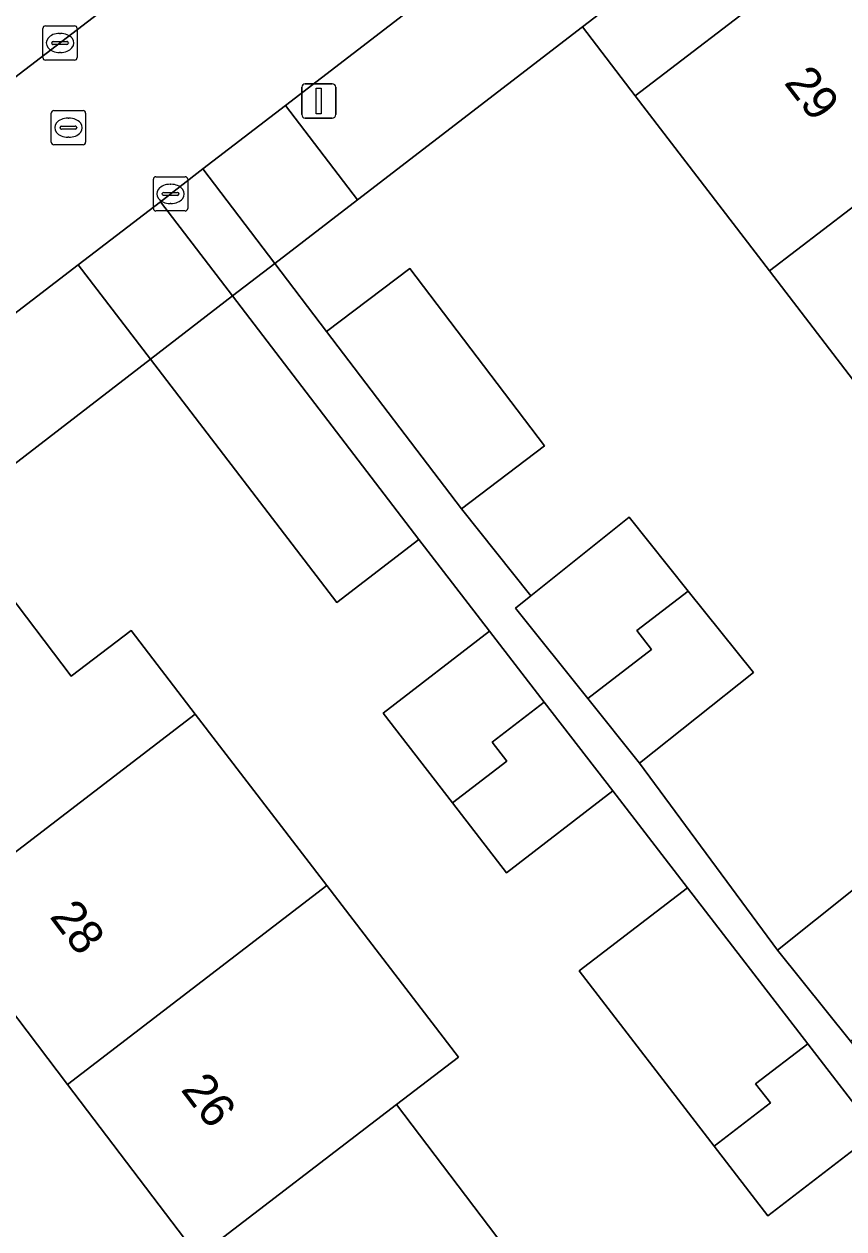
# Model space of a CAD drawing. Extents: x 159352 to 160617, y 385888 to 387323.
# Drawn here: x 159922.94 to 159946.85, y 386752.77 to 386787.94 of the extents above; entities that cross this region are included whole.
import ezdxf

# ---------------------------------------------------------------- set-up
doc = ezdxf.new("R2010")
doc.units = 0
for name, color, linetype in [('IMGEO_Erf', 7, 'Continuous'), ('IMGEO_Groenvoorziening', 7, 'Continuous'), ('IMGEO_Kolk', 7, 'Continuous'), ('IMGEO_Lichtmast', 7, 'Continuous'), ('IMGEO_Muur', 7, 'Continuous'), ('IMGEO_Pand', 7, 'Continuous'), ('IMGEO_Pand_nummerreeks', 7, 'Continuous'), ('IMGEO_Rijbaan_lokaal_open', 7, 'Continuous'), ('IMGEO_Rioolput', 7, 'Continuous'), ('IMGEO_Voetpad_open', 7, 'Continuous')]:
    doc.layers.add(name, color=color, linetype=linetype)

msp = doc.modelspace()

# ---------------------------------------------------------------- linework, layer by layer
at = {"layer": 'IMGEO_Erf'}
for points in [[(159948.495, 386775.743), (159944.672, 386780.737), (159940.759, 386785.848), (159939.222, 386787.863), (159932.656, 386782.812), (159930.246, 386780.955), (159931.76, 386778.963), (159934.182, 386780.804), (159938.113, 386775.631), (159935.691, 386773.79), (159937.717, 386771.254), (159940.587, 386773.547), (159942.307, 386771.393), (159944.205, 386769.017), (159940.885, 386766.366), (159944.912, 386760.91), (159948.232, 386763.562)], [(159956.821, 386737.713), (159959.799, 386740.008), (159956.159, 386744.73), (159953.185, 386742.437), (159950.937, 386745.353), (159949.129, 386747.7), (159952.103, 386749.992), (159947.787, 386755.591), (159944.632, 386753.159), (159943.067, 386755.191), (159939.127, 386760.303), (159942.282, 386762.734), (159940.107, 386765.556), (159937.002, 386763.163), (159935.428, 386765.206), (159933.407, 386767.828), (159936.511, 386770.221), (159934.451, 386772.896), (159932.053, 386771.062), (159926.623, 386778.162), (159917.349, 386771.013), (159912.618, 386767.366)], [(159922.211, 386771.674), (159924.313, 386768.903), (159926.056, 386770.24), (159927.927, 386767.8), (159931.766, 386762.795), (159935.606, 386757.79), (159933.796, 386756.402), (159937.609, 386751.376)], [(159912.2, 386764.193), (159923.02, 386750), (159969.905, 386688.499), (159973.811, 386691.504), (159969.911, 386696.653), (159966.102, 386701.681), (159962.293, 386706.71), (159958.484, 386711.738), (159954.675, 386716.767), (159950.866, 386721.795), (159947.058, 386726.823), (159943.248, 386731.852), (159939.44, 386736.88), (159935.63, 386741.909), (159931.822, 386746.937), (159929.502, 386750), (159928.013, 386751.966), (159924.204, 386756.994), (159920.395, 386762.022)]]:
    msp.add_lwpolyline(points, dxfattribs=at)
at = {"layer": 'IMGEO_Groenvoorziening'}
msp.add_lwpolyline([(159938.325, 386798.396), (159936.633, 386800.439), (159915.836, 386784.665), (159917.092, 386783.163), (159917.628, 386782.525)], close=True, dxfattribs=at)
at = {"layer": 'IMGEO_Kolk'}
for p, q in [((159923.484, 386786.963), (159923.484, 386787.815)), ((159923.559, 386787.889), (159924.411, 386787.889)), ((159923.972, 386787.669), (159923.997, 386787.669)), ((159924.485, 386787.815), (159924.485, 386786.963)), ((159923.743, 386787.383), (159923.743, 386787.395)), ((159924.181, 386787.346), (159923.783, 386787.346)), ((159923.786, 386787.432), (159924.184, 386787.432)), ((159924.227, 386787.395), (159924.227, 386787.383)), ((159923.995, 386787.109), (159923.97, 386787.109)), ((159924.411, 386786.889), (159923.559, 386786.889)), ((159926.782, 386783.485), (159927.634, 386783.485)), ((159926.707, 386782.559), (159926.707, 386783.411)), ((159927.195, 386783.265), (159927.22, 386783.265)), ((159927.708, 386783.411), (159927.708, 386782.559)), ((159926.966, 386782.979), (159926.966, 386782.991)), ((159927.404, 386782.942), (159927.006, 386782.942)), ((159927.009, 386783.028), (159927.407, 386783.028)), ((159927.45, 386782.991), (159927.45, 386782.979)), ((159927.634, 386782.485), (159926.782, 386782.485)), ((159927.218, 386782.705), (159927.193, 386782.705))]:
    msp.add_line(p, q, dxfattribs=at)
for points in [[(159923.484, 386786.963), (159923.484, 386787.815)], [(159923.559, 386787.889), (159924.411, 386787.889)], [(159924.485, 386787.815), (159924.485, 386786.963)], [(159924.411, 386786.889), (159923.559, 386786.889)], [(159926.782, 386783.485), (159927.634, 386783.485)], [(159926.707, 386782.559), (159926.707, 386783.411)], [(159927.708, 386783.411), (159927.708, 386782.559)], [(159927.634, 386782.485), (159926.782, 386782.485)]]:
    msp.add_lwpolyline(points, dxfattribs=at)
for centre, radius, start, end in [((159923.561, 386787.813), 0.0765, 91.552, 178.448), ((159923.561, 386787.813), 0.0765, 91.552, 178.448), ((159924.409, 386787.813), 0.0765, 1.552, 88.448), ((159924.409, 386787.813), 0.0765, 1.552, 88.448), ((159923.783, 386787.392), 0.0403, 85.8775, 175.7526), ((159923.78, 386787.382), 0.0366, 178.938, 274.7102), ((159924.184, 386787.389), 0.043, 264.8664, 352.4533), ((159924.188, 386787.394), 0.0386, 1.7309, 96.639), ((159923.561, 386786.965), 0.0765, 181.552, 268.448), ((159923.561, 386786.965), 0.0765, 181.552, 268.448), ((159924.409, 386786.965), 0.0765, 271.552, 358.448), ((159924.409, 386786.965), 0.0765, 271.552, 358.448), ((159926.784, 386783.409), 0.0765, 91.552, 178.448), ((159926.784, 386783.409), 0.0765, 91.552, 178.448), ((159927.632, 386783.409), 0.0765, 1.552, 88.448), ((159927.632, 386783.409), 0.0765, 1.552, 88.448), ((159927.006, 386782.988), 0.0403, 85.8775, 175.7526), ((159927.003, 386782.978), 0.0366, 178.938, 274.7102), ((159927.407, 386782.985), 0.043, 264.8664, 352.4533), ((159927.411, 386782.99), 0.0386, 1.7309, 96.639), ((159926.784, 386782.561), 0.0765, 181.552, 268.448), ((159926.784, 386782.561), 0.0765, 181.552, 268.448), ((159927.632, 386782.561), 0.0765, 271.552, 358.448), ((159927.632, 386782.561), 0.0765, 271.552, 358.448)]:
    msp.add_arc(centre, radius, start, end, dxfattribs=at)
for centre, major_axis, ratio, start_param, end_param in [((159923.971, 386787.389), (-0.387, 0.002), 0.722429, 4.712389, 7.853982), ((159923.996, 386787.389), (-0.39, 0.002), 0.717154, 1.570796, 4.712389), ((159927.194, 386782.985), (-0.387, 0.002), 0.722429, 4.712389, 7.853982), ((159927.219, 386782.985), (-0.39, 0.002), 0.717154, 1.570796, 4.712389)]:
    msp.add_ellipse(centre, major_axis=major_axis, ratio=ratio, start_param=start_param, end_param=end_param, dxfattribs=at)
at = {"layer": 'IMGEO_Lichtmast'}
for p, q in [((159931.034, 386785.299), (159931.034, 386786.099)), ((159931.034, 386786.099), (159931.034, 386785.299)), ((159931.134, 386786.199), (159931.924, 386786.199)), ((159931.924, 386786.199), (159931.134, 386786.199)), ((159932.024, 386786.099), (159932.024, 386785.299)), ((159932.024, 386785.299), (159932.024, 386786.099)), ((159931.924, 386785.199), (159931.134, 386785.199)), ((159931.134, 386785.199), (159931.924, 386785.199))]:
    msp.add_line(p, q, dxfattribs=at)
msp.add_lwpolyline([(159931.454, 386786.074), (159931.604, 386786.074), (159931.604, 386785.324), (159931.454, 386785.324), (159931.454, 386786.074)], dxfattribs=at)
for centre, start, end in [((159931.134, 386786.099), 90, 180), ((159931.134, 386786.099), 90, 180), ((159931.924, 386786.099), 0, 90), ((159931.924, 386786.099), 360, 90), ((159931.134, 386785.299), 180, 270), ((159931.134, 386785.299), 180, 270), ((159931.924, 386785.299), 270, 0), ((159931.924, 386785.299), 270, 0)]:
    msp.add_arc(centre, 0.1, start, end, dxfattribs=at)
at = {"layer": 'IMGEO_Muur'}
msp.add_lwpolyline([(159917.349, 386771.013), (159926.623, 386778.162)], dxfattribs=at)
at = {"layer": 'IMGEO_Pand'}
for points in [[(159945.011, 386789.104), (159943.471, 386791.117), (159939.222, 386787.863), (159940.759, 386785.848)], [(159946.266, 386790.064), (159945.011, 386789.104), (159940.759, 386785.848), (159944.672, 386780.737), (159950.184, 386784.957)], [(159944.672, 386780.737), (159948.495, 386775.743), (159954.011, 386779.967), (159950.184, 386784.957)], [(159938.113, 386775.631), (159934.182, 386780.804), (159931.76, 386778.963), (159935.691, 386773.79)], [(159926.623, 386778.162), (159932.053, 386771.062), (159934.451, 386772.896), (159929.014, 386780.005)], [(159942.307, 386771.393), (159940.587, 386773.547), (159937.717, 386771.254), (159937.267, 386770.895), (159939.379, 386768.252), (159941.235, 386769.682), (159940.808, 386770.237)], [(159922.211, 386771.674), (159916.408, 386767.286), (159920.395, 386762.022), (159927.927, 386767.8), (159926.056, 386770.24), (159924.313, 386768.903)], [(159940.885, 386766.366), (159944.205, 386769.017), (159942.307, 386771.393), (159940.808, 386770.237), (159941.235, 386769.682), (159939.379, 386768.252)], [(159936.511, 386770.221), (159933.407, 386767.828), (159935.428, 386765.206), (159937.011, 386766.426), (159936.584, 386766.981), (159938.105, 386768.153)], [(159937.002, 386763.163), (159940.107, 386765.556), (159938.105, 386768.153), (159936.584, 386766.981), (159937.011, 386766.426), (159935.428, 386765.206)], [(159927.927, 386767.8), (159920.395, 386762.022), (159924.204, 386756.994), (159931.766, 386762.795)], [(159948.232, 386763.562), (159944.912, 386760.91), (159947.037, 386758.25), (159948.918, 386759.701), (159948.491, 386760.256), (159949.965, 386761.392)], [(159931.766, 386762.795), (159924.204, 386756.994), (159928.013, 386751.966), (159933.796, 386756.402), (159935.606, 386757.79)], [(159942.282, 386762.734), (159939.127, 386760.303), (159943.067, 386755.191), (159944.701, 386756.45), (159944.273, 386757.005), (159945.795, 386758.177)], [(159944.632, 386753.159), (159947.787, 386755.591), (159945.795, 386758.177), (159944.273, 386757.005), (159944.701, 386756.45), (159943.067, 386755.191)], [(159937.609, 386751.376), (159933.796, 386756.402), (159928.013, 386751.966), (159929.502, 386750), (159931.822, 386746.937), (159935.815, 386750)]]:
    msp.add_lwpolyline(points, close=True, dxfattribs=at)
at = {"layer": 'IMGEO_Rijbaan_lokaal_open'}
msp.add_lwpolyline([(159955.382, 386804.642), (159963.709, 386811.027), (159960.425, 386815.31), (159954.009, 386810.376), (159949.348, 386806.828), (159947.978, 386805.78), (159940.662, 386800.19), (159938.325, 386798.396), (159917.628, 386782.525), (159917.148, 386782.159), (159920.476, 386777.815), (159924.518, 386780.912), (159926.911, 386782.755), (159928.152, 386783.711), (159930.563, 386785.567), (159940.557, 386793.263), (159940.555, 386793.31), (159955.305, 386804.694)], close=True, dxfattribs=at)
at = {"layer": 'IMGEO_Rioolput'}
for p, q in [((159923.729, 386784.49), (159923.729, 386785.342)), ((159923.804, 386785.416), (159924.656, 386785.416)), ((159924.217, 386785.196), (159924.242, 386785.196)), ((159924.73, 386785.342), (159924.73, 386784.49)), ((159923.988, 386784.91), (159923.988, 386784.922)), ((159924.426, 386784.873), (159924.028, 386784.873)), ((159924.031, 386784.959), (159924.429, 386784.959)), ((159924.472, 386784.922), (159924.472, 386784.91)), ((159924.24, 386784.636), (159924.215, 386784.636)), ((159924.656, 386784.416), (159923.804, 386784.416))]:
    msp.add_line(p, q, dxfattribs=at)
for points in [[(159923.729, 386784.49), (159923.729, 386785.342)], [(159923.804, 386785.416), (159924.656, 386785.416)], [(159924.73, 386785.342), (159924.73, 386784.49)], [(159924.656, 386784.416), (159923.804, 386784.416)]]:
    msp.add_lwpolyline(points, dxfattribs=at)
for centre, radius, start, end in [((159923.806, 386785.34), 0.0765, 91.552, 178.448), ((159923.806, 386785.34), 0.0765, 91.552, 178.448), ((159924.654, 386785.34), 0.0765, 1.552, 88.448), ((159924.654, 386785.34), 0.0765, 1.552, 88.448), ((159924.028, 386784.919), 0.0403, 85.8775, 175.7526), ((159924.025, 386784.909), 0.0366, 178.938, 274.7102), ((159924.429, 386784.916), 0.043, 264.8664, 352.4533), ((159924.433, 386784.921), 0.0386, 1.7309, 96.639), ((159923.806, 386784.492), 0.0765, 181.552, 268.448), ((159923.806, 386784.492), 0.0765, 181.552, 268.448), ((159924.654, 386784.492), 0.0765, 271.552, 358.448), ((159924.654, 386784.492), 0.0765, 271.552, 358.448)]:
    msp.add_arc(centre, radius, start, end, dxfattribs=at)
for centre, major_axis, ratio, start_param, end_param in [((159924.216, 386784.916), (-0.387, 0.002), 0.722429, 4.712389, 7.853982), ((159924.241, 386784.916), (-0.39, 0.002), 0.717154, 1.570796, 4.712389)]:
    msp.add_ellipse(centre, major_axis=major_axis, ratio=ratio, start_param=start_param, end_param=end_param, dxfattribs=at)
at = {"layer": 'IMGEO_Voetpad_open'}
for points in [[(159940.557, 386793.263), (159930.563, 386785.567), (159932.656, 386782.812), (159939.222, 386787.863), (159943.471, 386791.117)], [(159912.618, 386767.366), (159917.349, 386771.013), (159926.623, 386778.162), (159924.518, 386780.912), (159920.476, 386777.815), (159918.286, 386776.136), (159910.331, 386770.04)], [(159952.557, 386750.925), (159948.53, 386756.381), (159947.037, 386758.25), (159944.912, 386760.91), (159940.885, 386766.366), (159939.379, 386768.252), (159937.267, 386770.895), (159937.717, 386771.254), (159935.691, 386773.79), (159931.76, 386778.963), (159930.246, 386780.955), (159929.014, 386780.005), (159934.451, 386772.896), (159936.511, 386770.221), (159938.105, 386768.153), (159940.107, 386765.556), (159942.282, 386762.734), (159945.795, 386758.177), (159947.787, 386755.591), (159952.103, 386749.992)]]:
    msp.add_lwpolyline(points, dxfattribs=at)
for points in [[(159930.246, 386780.955), (159932.656, 386782.812), (159930.563, 386785.567), (159928.152, 386783.711)], [(159926.911, 386782.755), (159929.014, 386780.005), (159930.246, 386780.955), (159928.152, 386783.711)], [(159926.623, 386778.162), (159929.014, 386780.005), (159926.911, 386782.755), (159924.518, 386780.912)]]:
    msp.add_lwpolyline(points, close=True, dxfattribs=at)

# ---------------------------------------------------------------- texts
at = {"layer": 'IMGEO_Pand_nummerreeks'}
for s, rotation, p in [('29', 307.4884, (159945.079, 386786.222)), ('28', 307.143, (159923.66, 386761.886)), ('26', 307.143, (159927.485, 386756.836))]:
    msp.add_text(s, height=1, rotation=rotation, dxfattribs=at).set_placement(p)

doc.saveas('drawing.dxf')
